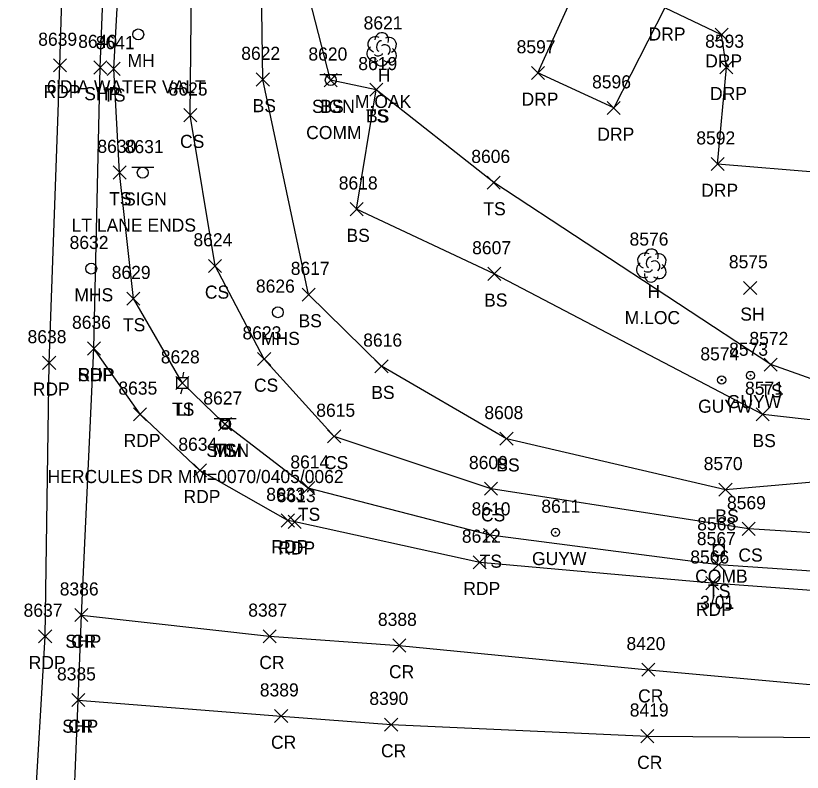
# Model space of a CAD drawing. Extents: x 1462089 to 1464015, y 730534 to 736144.
# Drawn here: x 1463239.4 to 1463359.7, y 733773.6 to 733889.2 of the extents above; entities that cross this region are included whole.
import ezdxf

# ---------------------------------------------------------------- set-up
doc = ezdxf.new("R2010")
doc.units = 0
for name, color, linetype in [('L_A', 7, 'Continuous'), ('L_C', 7, 'Continuous'), ('L_I', 7, 'Continuous'), ('L_TIC', 7, 'Continuous'), ('LELB', 7, 'Continuous'), ('LTD', 7, 'Continuous'), ('P_A', 7, 'Continuous'), ('P_I', 7, 'Continuous'), ('P_TIC', 7, 'Continuous'), ('PET', 7, 'Continuous'), ('PRC', 7, 'Continuous'), ('PSP', 7, 'Continuous'), ('R_A', 7, 'Continuous'), ('R_I', 7, 'Continuous'), ('R_TIC', 7, 'Continuous'), ('RDP', 7, 'Continuous'), ('S_A', 7, 'Continuous'), ('S_C', 7, 'Continuous'), ('S_I', 7, 'Continuous'), ('SRM', 7, 'Continuous'), ('SSGN', 7, 'Continuous'), ('U_A', 7, 'Continuous'), ('U_C', 7, 'Continuous'), ('U_I', 7, 'Continuous'), ('ULP', 7, 'Continuous'), ('UP', 7, 'Continuous'), ('UPGW', 7, 'Continuous'), ('USMH', 7, 'Continuous'), ('UUMH', 7, 'Continuous')]:
    doc.layers.add(name, color=color, linetype=linetype)

msp = doc.modelspace()

# ---------------------------------------------------------------- linework, layer by layer
at = {"layer": 'L_TIC'}
for points in [[(1463253.35, 733880.11), (1463255.35, 733882.11)], [(1463255.35, 733880.11), (1463253.35, 733882.11)], [(1463276.16, 733878.48), (1463278.16, 733880.48)], [(1463278.16, 733878.48), (1463276.16, 733880.48)], [(1463286.52, 733878.37), (1463288.52, 733880.37)], [(1463288.52, 733878.37), (1463286.52, 733880.37)], [(1463293.5, 733876.91), (1463295.5, 733878.91)], [(1463295.5, 733876.91), (1463293.5, 733878.91)], [(1463293.5, 733876.91), (1463295.5, 733878.91)], [(1463295.5, 733876.91), (1463293.5, 733878.91)], [(1463265.06, 733873.02), (1463267.06, 733875.02)], [(1463267.06, 733873.02), (1463265.06, 733875.02)], [(1463254.25, 733864.26), (1463256.25, 733866.26)], [(1463256.25, 733864.26), (1463254.25, 733866.26)], [(1463311.48, 733862.72), (1463313.48, 733864.72)], [(1463313.48, 733862.72), (1463311.48, 733864.72)], [(1463290.51, 733858.66), (1463292.51, 733860.66)], [(1463292.51, 733858.66), (1463290.51, 733860.66)], [(1463268.86, 733849.98), (1463270.86, 733851.98)], [(1463270.86, 733849.98), (1463268.86, 733851.98)], [(1463311.56, 733848.77), (1463313.56, 733850.77)], [(1463313.56, 733848.77), (1463311.56, 733850.77)], [(1463350.69, 733846.62), (1463352.69, 733848.62)], [(1463352.69, 733846.62), (1463350.69, 733848.62)], [(1463256.36, 733844.99), (1463258.36, 733846.99)], [(1463258.36, 733844.99), (1463256.36, 733846.99)], [(1463283.17, 733845.61), (1463285.17, 733847.61)], [(1463285.17, 733845.61), (1463283.17, 733847.61)], [(1463276.36, 733835.76), (1463278.36, 733837.76)], [(1463278.36, 733835.76), (1463276.36, 733837.76)], [(1463353.83, 733834.9), (1463355.83, 733836.9)], [(1463355.83, 733834.9), (1463353.83, 733836.9)], [(1463294.31, 733834.65), (1463296.31, 733836.65)], [(1463296.31, 733834.65), (1463294.31, 733836.65)], [(1463263.87, 733832.09), (1463265.87, 733834.09)], [(1463265.87, 733832.09), (1463263.87, 733834.09)], [(1463352.6, 733827.29), (1463354.6, 733829.29)], [(1463354.6, 733827.29), (1463352.6, 733829.29)], [(1463270.36, 733825.8), (1463272.36, 733827.8)], [(1463272.36, 733825.8), (1463270.36, 733827.8)], [(1463287.07, 733823.93), (1463289.07, 733825.93)], [(1463289.07, 733823.93), (1463287.07, 733825.93)], [(1463313.43, 733823.57), (1463315.43, 733825.57)], [(1463315.43, 733823.57), (1463313.43, 733825.57)], [(1463283.11, 733816.03), (1463285.11, 733818.03)], [(1463285.11, 733816.03), (1463283.11, 733818.03)], [(1463311.07, 733815.94), (1463313.07, 733817.94)], [(1463313.07, 733815.94), (1463311.07, 733817.94)], [(1463346.92, 733815.78), (1463348.92, 733817.78)], [(1463348.92, 733815.78), (1463346.92, 733817.78)], [(1463350.45, 733809.8), (1463352.45, 733811.8)], [(1463352.45, 733809.8), (1463350.45, 733811.8)], [(1463310.91, 733808.86), (1463312.91, 733810.86)], [(1463312.91, 733808.86), (1463310.91, 733810.86)], [(1463345.84, 733804.31), (1463347.84, 733806.31)], [(1463347.84, 733804.31), (1463345.84, 733806.31)]]:
    msp.add_lwpolyline(points, dxfattribs=at)
at = {"layer": 'LELB'}
for points in [[(1463402.05, 733801.97), (1463383.54, 733802.82), (1463346.84, 733805.31), (1463311.91, 733809.86), (1463284.11, 733817.03), (1463271.36, 733826.8), (1463264.87, 733833.09), (1463257.36, 733845.99), (1463255.25, 733865.26), (1463254.35, 733881.11), (1463256.99, 733928.42), (1463257.99, 733966.71), (1463259.97, 734009.79)], [(1463411.57, 733806.24), (1463383.95, 733808.79), (1463351.45, 733810.8), (1463312.07, 733816.94), (1463288.07, 733824.93), (1463277.36, 733836.76), (1463269.86, 733850.98), (1463266.06, 733874.02), (1463266.6, 733927.96), (1463265.19, 733966.28), (1463265.78, 734009.31)], [(1463415.9, 733817.16), (1463415.66, 733815.95), (1463408.41, 733815.37), (1463385.8, 733820.08), (1463347.92, 733816.78), (1463314.43, 733824.57), (1463295.31, 733835.65), (1463284.17, 733846.61), (1463277.16, 733879.48), (1463276.55, 733922.03), (1463275.75, 733966.7), (1463277.01, 733994)], [(1463415.9, 733817.16), (1463408.82, 733819.1), (1463387.03, 733824.53), (1463353.6, 733828.29), (1463312.56, 733849.77), (1463291.51, 733859.66), (1463294.5, 733877.91), (1463287.52, 733879.37), (1463276.55, 733922.03)], [(1463418.05, 733821.99), (1463405.82, 733828.7), (1463387.03, 733824.53), (1463354.83, 733835.9), (1463312.48, 733863.72), (1463294.5, 733877.91)]]:
    msp.add_lwpolyline(points, dxfattribs=at)
at = {"layer": 'LTD'}
for p, q in [((1463295.31, 733884.13), (1463295.31, 733884.13)), ((1463295.31, 733884.13), (1463295.31, 733884.13)), ((1463336.55, 733851.09), (1463336.55, 733851.09)), ((1463336.55, 733851.09), (1463336.55, 733851.09))]:
    msp.add_line(p, q, dxfattribs=at)
for centre in [(1463295.36, 733885.57), (1463336.6, 733852.52)]:
    msp.add_arc(centre, 1.05, 335.5272, 180.9563, dxfattribs=at)
for centre, major_axis, ratio, start_param, end_param in [((1463294.52, 733884.8), (1.21, -0.51), 0.895232, 1.570796, 4.712389), ((1463295.11, 733884.59), (-0.208, -0.792), 0.645439, 3.141593, 6.283185), ((1463296.36, 733884.72), (-1.14, -0.48), 0.949671, 1.570796, 4.712389), ((1463294.23, 733883.42), (0.58, -1.04), 0.959034, 3.141593, 6.283185), ((1463295.81, 733883.97), (-0.5, 0.667), 0.989748, 3.141593, 6.283185), ((1463296.31, 733883.3), (-1.09, 0.79), 0.841452, 1.570796, 4.712389), ((1463295.31, 733882.63), (0.26, 1.06), 0.942809, 1.570796, 4.712389), ((1463294.86, 733883.38), (-0.625, -0.083), 0.423636, 0, 3.141593), ((1463335.76, 733851.76), (1.21, -0.51), 0.895232, 1.570796, 4.712389), ((1463337.6, 733851.67), (-1.14, -0.48), 0.949671, 1.570796, 4.712389), ((1463335.47, 733850.38), (0.58, -1.04), 0.959034, 3.141593, 6.283185), ((1463336.35, 733851.55), (-0.208, -0.792), 0.645439, 3.141593, 6.283185), ((1463337.05, 733850.92), (-0.5, 0.667), 0.989748, 3.141593, 6.283185), ((1463336.1, 733850.34), (-0.625, -0.083), 0.423636, 0, 3.141593), ((1463337.55, 733850.26), (-1.09, 0.79), 0.841452, 1.570796, 4.712389), ((1463336.55, 733849.59), (0.26, 1.06), 0.942809, 1.570796, 4.712389)]:
    msp.add_ellipse(centre, major_axis=major_axis, ratio=ratio, start_param=start_param, end_param=end_param, dxfattribs=at)
at = {"layer": 'P_TIC'}
for points in [[(1463245.13, 733880.63), (1463247.13, 733882.63)], [(1463247.13, 733880.63), (1463245.13, 733882.63)], [(1463251.31, 733880.31), (1463253.31, 733882.31)], [(1463253.31, 733880.31), (1463251.31, 733882.31)], [(1463250.34, 733837.37), (1463252.34, 733839.37)], [(1463252.34, 733837.37), (1463250.34, 733839.37)], [(1463250.34, 733837.37), (1463252.34, 733839.37)], [(1463252.34, 733837.37), (1463250.34, 733839.37)], [(1463243.49, 733835.17), (1463245.49, 733837.17)], [(1463245.49, 733835.17), (1463243.49, 733837.17)], [(1463257.38, 733827.31), (1463259.38, 733829.31)], [(1463259.38, 733827.31), (1463257.38, 733829.31)], [(1463266.54, 733818.74), (1463268.54, 733820.74)], [(1463268.54, 733818.74), (1463266.54, 733820.74)], [(1463279.99, 733811.08), (1463281.99, 733813.08)], [(1463281.99, 733811.08), (1463279.99, 733813.08)], [(1463281.03, 733810.88), (1463283.03, 733812.88)], [(1463283.03, 733810.88), (1463281.03, 733812.88)], [(1463309.34, 733804.68), (1463311.34, 733806.68)], [(1463311.34, 733804.68), (1463309.34, 733806.68)], [(1463344.89, 733801.5), (1463346.89, 733803.5)], [(1463346.89, 733801.5), (1463344.89, 733803.5)], [(1463248.42, 733796.62), (1463250.42, 733798.62)], [(1463250.42, 733796.62), (1463248.42, 733798.62)], [(1463248.42, 733796.62), (1463250.42, 733798.62)], [(1463250.42, 733796.62), (1463248.42, 733798.62)], [(1463242.88, 733793.37), (1463244.88, 733795.37)], [(1463244.88, 733793.37), (1463242.88, 733795.37)], [(1463277.19, 733793.38), (1463279.19, 733795.38)], [(1463279.19, 733793.38), (1463277.19, 733795.38)], [(1463297.02, 733791.97), (1463299.02, 733793.97)], [(1463299.02, 733791.97), (1463297.02, 733793.97)], [(1463335.12, 733788.27), (1463337.12, 733790.27)], [(1463337.12, 733788.27), (1463335.12, 733790.27)], [(1463247.94, 733783.64), (1463249.94, 733785.64)], [(1463249.94, 733783.64), (1463247.94, 733785.64)], [(1463247.94, 733783.64), (1463249.94, 733785.64)], [(1463249.94, 733783.64), (1463247.94, 733785.64)], [(1463278.97, 733781.19), (1463280.97, 733783.19)], [(1463280.97, 733781.19), (1463278.97, 733783.19)], [(1463295.79, 733779.89), (1463297.79, 733781.89)], [(1463297.79, 733779.89), (1463295.79, 733781.89)], [(1463334.97, 733778.12), (1463336.97, 733780.12)], [(1463336.97, 733778.12), (1463334.97, 733780.12)]]:
    msp.add_lwpolyline(points, dxfattribs=at)
at = {"layer": 'PET'}
for points in [[(1463204.04, 733400.9), (1463213.28, 733462.86), (1463219.21, 733507.82), (1463223.33, 733545.68), (1463227.58, 733585.56), (1463231.52, 733632.81), (1463236.23, 733685.04), (1463240.53, 733737.27), (1463243.88, 733794.37), (1463244.49, 733836.17), (1463246.13, 733881.63), (1463247.53, 733928.64), (1463248.8, 733967.1), (1463249.86, 734010.39)], [(1463575.92, 733781.06), (1463549.87, 733784.69), (1463513.47, 733788.58), (1463476.54, 733791.95), (1463445.23, 733795.55), (1463402, 733798.89), (1463383.16, 733799.77), (1463345.89, 733802.5), (1463310.34, 733805.68), (1463282.03, 733811.88), (1463280.99, 733812.08), (1463267.54, 733819.74), (1463258.38, 733828.31), (1463251.34, 733838.37)]]:
    msp.add_lwpolyline(points, dxfattribs=at)
at = {"layer": 'PRC'}
for points in [[(1463249.42, 733797.62), (1463278.19, 733794.38), (1463298.02, 733792.97), (1463336.12, 733789.27), (1463383.3, 733784.96), (1463444.91, 733779.6), (1463491, 733775.86)], [(1463248.94, 733784.64), (1463279.97, 733782.19), (1463296.79, 733780.89), (1463335.97, 733779.12), (1463384.49, 733778.74), (1463444.36, 733776.46), (1463491, 733775.86), (1463537.39, 733768.61), (1463572.67, 733764.59)]]:
    msp.add_lwpolyline(points, dxfattribs=at)
at = {"layer": 'PSP'}
msp.add_lwpolyline([(1463210.25, 733399.69), (1463219.8, 733463.02), (1463225.07, 733506.42), (1463229.24, 733544.2), (1463234.15, 733584.93), (1463238.24, 733631.76), (1463242.97, 733684.05), (1463246.99, 733737.14), (1463248.94, 733784.64), (1463249.42, 733797.62), (1463251.34, 733838.37), (1463252.31, 733881.31), (1463254.11, 733927.79), (1463255.54, 733966.95), (1463256.55, 734009.92)], dxfattribs=at)
at = {"layer": 'R_TIC'}
for points in [[(1463346.32, 733885.31), (1463348.32, 733887.31)], [(1463348.32, 733885.31), (1463346.32, 733887.31)], [(1463318.23, 733879.48), (1463320.23, 733881.48)], [(1463320.23, 733879.48), (1463318.23, 733881.48)], [(1463347.06, 733880.33), (1463349.06, 733882.33)], [(1463349.06, 733880.33), (1463347.06, 733882.33)], [(1463329.83, 733874.12), (1463331.83, 733876.12)], [(1463331.83, 733874.12), (1463329.83, 733876.12)], [(1463345.71, 733865.55), (1463347.71, 733867.55)], [(1463347.71, 733865.55), (1463345.71, 733867.55)]]:
    msp.add_lwpolyline(points, dxfattribs=at)
at = {"layer": 'RDP'}
msp.add_lwpolyline([(1463394.87, 733862.54), (1463346.71, 733866.55), (1463348.06, 733881.33), (1463347.32, 733886.31), (1463338.66, 733890.43), (1463330.83, 733875.12), (1463319.23, 733880.48), (1463325.96, 733895.34), (1463324.17, 733904.35), (1463318.63, 733907.92), (1463309.52, 733909.37), (1463312.26, 733953.47), (1463319.65, 733955.02)], dxfattribs=at)
at = {"layer": 'SRM'}
msp.add_lwpolyline([(1463270.74, 733827.42), (1463271.99, 733827.42), (1463271.99, 733826.17), (1463270.74, 733826.17)], close=True, dxfattribs=at)
msp.add_circle((1463271.36, 733826.8), 0.0833, dxfattribs=at)
at = {"layer": 'SSGN'}
for p, q in [((1463285.9, 733880.23), (1463289.23, 733880.23)), ((1463287.54, 733879.39), (1463287.54, 733879.39)), ((1463257.15, 733866.08), (1463260.49, 733866.08)), ((1463258.8, 733865.24), (1463258.8, 733865.24)), ((1463269.74, 733827.65), (1463273.07, 733827.65)), ((1463271.38, 733826.82), (1463271.38, 733826.82))]:
    msp.add_line(p, q, dxfattribs=at)
for centre in [(1463287.54, 733879.39), (1463258.8, 733865.24), (1463271.38, 733826.82)]:
    msp.add_circle(centre, 0.833, dxfattribs=at)
at = {"layer": 'ULP'}
for p, q in [((1463265.03, 733834.75), (1463264.87, 733833.92)), ((1463264.03, 733832.25), (1463264.03, 733833.92)), ((1463264.03, 733833.92), (1463265.7, 733833.92)), ((1463265.7, 733833.92), (1463265.7, 733832.25)), ((1463265.7, 733832.25), (1463264.03, 733832.25)), ((1463264.62, 733831.42), (1463264.87, 733832.25)), ((1463264.87, 733833.09), (1463264.87, 733833.09))]:
    msp.add_line(p, q, dxfattribs=at)
at = {"layer": 'UP'}
for p, q in [((1463347.14, 733809.24), (1463346.89, 733808.4)), ((1463346.06, 733806.74), (1463346.06, 733808.4)), ((1463346.06, 733808.4), (1463347.73, 733808.4)), ((1463347.73, 733808.4), (1463347.73, 733806.74)), ((1463347.73, 733806.74), (1463346.06, 733806.74)), ((1463346.64, 733805.9), (1463346.89, 733806.74)), ((1463346.89, 733807.57), (1463346.89, 733807.57))]:
    msp.add_line(p, q, dxfattribs=at)
msp.add_circle((1463346.89, 733807.57), 0.833, dxfattribs=at)
at = {"layer": 'UPGW'}
for centre, radius in [((1463351.73, 733834.25), 0.625), ((1463347.33, 733833.55), 0.625), ((1463347.33, 733833.55), 0.0833), ((1463351.73, 733834.25), 0.0833), ((1463321.92, 733810.26), 0.625), ((1463321.92, 733810.26), 0.0833)]:
    msp.add_circle(centre, radius, dxfattribs=at)
at = {"layer": 'USMH'}
for p, q in [((1463250.92, 733850.57), (1463250.92, 733850.57)), ((1463251.75, 733850.57), (1463251.75, 733850.57)), ((1463279.46, 733843.9), (1463279.46, 733843.9)), ((1463280.3, 733843.9), (1463280.3, 733843.9))]:
    msp.add_line(p, q, dxfattribs=at)
for centre in [(1463250.92, 733850.57), (1463279.46, 733843.9)]:
    msp.add_circle(centre, 0.833, dxfattribs=at)
at = {"layer": 'UUMH'}
for p, q in [((1463258.11, 733886.37), (1463258.11, 733886.37)), ((1463258.94, 733886.37), (1463258.94, 733886.37))]:
    msp.add_line(p, q, dxfattribs=at)
msp.add_circle((1463258.11, 733886.37), 0.833, dxfattribs=at)

# ---------------------------------------------------------------- texts
at = {"layer": 'L_A'}
for s, p in [('H', (1463294.75, 733879.13)), ('TS', (1463252.76, 733876.11)), ('BS', (1463275.6, 733874.48)), ('BS', (1463285.96, 733874.37)), ('TS', (1463292.91, 733872.91)), ('BS', (1463292.94, 733872.91)), ('CS', (1463264.5, 733869.02)), ('TS', (1463253.66, 733860.26)), ('TS', (1463310.89, 733858.72)), ('BS', (1463289.95, 733854.66)), ('CS', (1463268.3, 733845.98)), ('H', (1463335.99, 733846.09)), ('BS', (1463311, 733844.77)), ('SH', (1463350.18, 733842.62)), ('TS', (1463255.77, 733840.99)), ('BS', (1463282.62, 733841.61)), ('CS', (1463275.8, 733831.76)), ('BS', (1463293.75, 733830.65)), ('TS', (1463353.24, 733830.9)), ('TS', (1463263.27, 733828.09)), ('BS', (1463352.04, 733823.29)), ('TS', (1463269.77, 733821.8)), ('CS', (1463286.51, 733819.93)), ('BS', (1463312.87, 733819.57)), ('TS', (1463282.52, 733812.03)), ('CS', (1463310.52, 733811.94)), ('BS', (1463346.37, 733811.78)), ('TS', (1463310.32, 733804.86)), ('CS', (1463349.89, 733805.8)), ('TS', (1463345.25, 733800.31))]:
    msp.add_text(s, height=2, dxfattribs=at).set_placement(p)
at = {"layer": 'L_C'}
for s, p in [('M.OAK', (1463291.24, 733875.13)), ('M.LOC', (1463332.5, 733842.09))]:
    msp.add_text(s, height=2, dxfattribs=at).set_placement(p)
at = {"layer": 'L_I'}
for s, p in [('8621', (1463292.57, 733887.13)), ('8641', (1463251.61, 733884.11)), ('8622', (1463273.86, 733882.48)), ('8620', (1463284.13, 733882.37)), ('8619', (1463291.76, 733880.91)), ('8619', (1463291.76, 733880.91)), ('8625', (1463262.75, 733877.02)), ('8630', (1463251.86, 733868.26)), ('8606', (1463309.04, 733866.72)), ('8618', (1463288.77, 733862.66)), ('8576', (1463333.24, 733854.09)), ('8624', (1463266.55, 733853.98)), ('8607', (1463309.17, 733852.77)), ('8575', (1463348.43, 733850.62)), ('8617', (1463281.43, 733849.61)), ('8629', (1463254.05, 733848.99)), ('8623', (1463274.05, 733839.76)), ('8616', (1463292.51, 733838.65)), ('8572', (1463351.57, 733838.9)), ('8628', (1463261.56, 733836.09)), ('8571', (1463350.9, 733831.29)), ('8627', (1463268.06, 733829.8)), ('8615', (1463285.33, 733827.93)), ('8608', (1463311.04, 733827.57)), ('8614', (1463281.37, 733820.03)), ('8609', (1463308.68, 733819.94)), ('8570', (1463344.58, 733819.78)), ('8569', (1463348.14, 733813.8)), ('8610', (1463309.08, 733812.86)), ('8567', (1463343.53, 733808.31))]:
    msp.add_text(s, height=2, dxfattribs=at).set_placement(p)
at = {"layer": 'P_A'}
for s, p in [('RDP', (1463243.62, 733876.63)), ('SHP', (1463249.85, 733876.31)), ('SHP', (1463248.87, 733833.37)), ('RDP', (1463248.83, 733833.37)), ('RDP', (1463241.98, 733831.17)), ('RDP', (1463255.87, 733823.31)), ('RDP', (1463265.03, 733814.74)), ('RDP', (1463278.47, 733807.08)), ('RDP', (1463279.51, 733806.88)), ('RDP', (1463307.82, 733800.68)), ('RDP', (1463343.38, 733797.5)), ('SHP', (1463246.95, 733792.62)), ('CR', (1463247.85, 733792.62)), ('RDP', (1463241.36, 733789.37)), ('CR', (1463276.62, 733789.38)), ('CR', (1463296.45, 733787.97)), ('CR', (1463334.55, 733784.27)), ('SHP', (1463246.48, 733779.64)), ('CR', (1463247.37, 733779.64)), ('CR', (1463278.41, 733777.19)), ('CR', (1463295.23, 733775.89)), ('CR', (1463334.4, 733774.12))]:
    msp.add_text(s, height=2, dxfattribs=at).set_placement(p)
at = {"layer": 'P_I'}
for s, p in [('8639', (1463242.81, 733884.63)), ('8640', (1463248.92, 733884.31)), ('8636', (1463247.98, 733841.37)), ('8636', (1463247.98, 733841.37)), ('8638', (1463241.18, 733839.17)), ('8635', (1463255.07, 733831.31)), ('8634', (1463264.24, 733822.74)), ('8633', (1463277.68, 733815.08)), ('8613', (1463279.29, 733814.88)), ('8612', (1463307.6, 733808.68)), ('8566', (1463342.53, 733805.5)), ('8386', (1463246.1, 733800.62)), ('8386', (1463246.1, 733800.62)), ('8637', (1463240.57, 733797.37)), ('8387', (1463274.93, 733797.38)), ('8388', (1463294.76, 733795.97)), ('8420', (1463332.77, 733792.27)), ('8385', (1463245.68, 733787.64)), ('8385', (1463245.68, 733787.64)), ('8389', (1463276.7, 733785.19)), ('8390', (1463293.45, 733783.89)), ('8419', (1463333.27, 733782.12))]:
    msp.add_text(s, height=2, dxfattribs=at).set_placement(p)
at = {"layer": 'R_A'}
for p in [(1463336.15, 733885.43), (1463344.81, 733881.31), (1463345.55, 733876.33), (1463316.72, 733875.48), (1463328.32, 733870.12), (1463344.2, 733861.55)]:
    msp.add_text('DRP', height=2, dxfattribs=at).set_placement(p)
at = {"layer": 'R_I'}
for s, p in [('8593', (1463344.8, 733884.33)), ('8597', (1463315.97, 733883.48)), ('8596', (1463327.51, 733878.12)), ('8592', (1463343.45, 733869.55))]:
    msp.add_text(s, height=2, dxfattribs=at).set_placement(p)
at = {"layer": 'S_A'}
for s, p in [('SIGN', (1463284.68, 733874.37)), ('SIGN', (1463255.94, 733860.22)), ('SIGN', (1463268.52, 733821.8)), ('MM', (1463269.55, 733821.8))]:
    msp.add_text(s, height=2, dxfattribs=at).set_placement(p)
at = {"layer": 'S_C'}
for s, p in [('COMM', (1463283.79, 733870.37)), ('LT LANE ENDS', (1463247.92, 733856.22)), ('HERCULES DR MM=0070/0405/0062', (1463244.25, 733817.8))]:
    msp.add_text(s, height=2, dxfattribs=at).set_placement(p)
at = {"layer": 'S_I'}
for s, p in [('8620', (1463284.13, 733882.37)), ('8631', (1463256.04, 733868.22)), ('8627', (1463268.06, 733829.8)), ('8627', (1463268.06, 733829.8))]:
    msp.add_text(s, height=2, dxfattribs=at).set_placement(p)
at = {"layer": 'U_A'}
for s, p in [('MH', (1463256.47, 733881.37)), ('MHS', (1463248.34, 733845.57)), ('MHS', (1463276.88, 733838.9)), ('GUYW', (1463348.12, 733829.25)), ('LI', (1463263.97, 733828.09)), ('GUYW', (1463343.73, 733828.55)), ('GUYW', (1463318.32, 733805.26)), ('COMB', (1463343.28, 733802.57))]:
    msp.add_text(s, height=2, dxfattribs=at).set_placement(p)
at = {"layer": 'U_C'}
for s, p in [("6'DIA WATER VALT", (1463244.13, 733877.37)), ('3/01', (1463344.04, 733798.57))]:
    msp.add_text(s, height=2, dxfattribs=at).set_placement(p)
at = {"layer": 'U_I'}
for s, p in [('8632', (1463247.61, 733853.57)), ('8626', (1463276.1, 733846.9)), ('8573', (1463348.47, 733837.25)), ('8628', (1463261.56, 733836.09)), ('8574', (1463344.07, 733836.55)), ('8611', (1463319.75, 733813.26)), ('8568', (1463343.59, 733810.57))]:
    msp.add_text(s, height=2, dxfattribs=at).set_placement(p)

doc.saveas('drawing.dxf')
